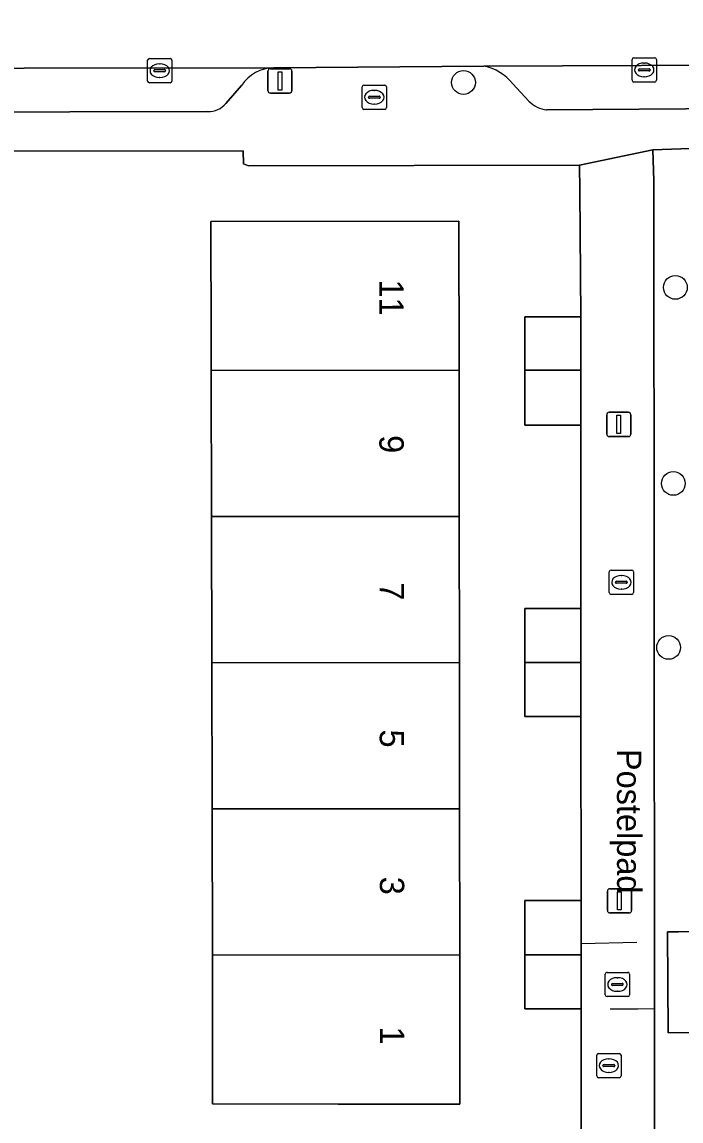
# Model space of a CAD drawing. Extents: x 160732 to 162107, y 387428 to 388479.
# Drawn here: x 161649.34 to 161676.44, y 388034.12 to 388079.35 of the extents above; entities that cross this region are included whole.
import ezdxf

# ---------------------------------------------------------------- set-up
doc = ezdxf.new("R2010")
doc.units = 0
for name, color, linetype in [('IMGEO_Boom', 7, 'Continuous'), ('IMGEO_Brandkraan', 7, 'Continuous'), ('IMGEO_Erf', 7, 'Continuous'), ('IMGEO_Hek', 7, 'Continuous'), ('IMGEO_Kolk', 7, 'Continuous'), ('IMGEO_Lichtmast', 7, 'Continuous'), ('IMGEO_Muur', 7, 'Continuous'), ('IMGEO_Openbare_ruimte_label', 7, 'Continuous'), ('IMGEO_Pand', 7, 'Continuous'), ('IMGEO_Pand_nummerreeks', 7, 'Continuous'), ('IMGEO_Parkeervlak_open', 7, 'Continuous'), ('IMGEO_Rijbaan_lokaal_open', 7, 'Continuous'), ('IMGEO_Rioolput', 7, 'Continuous'), ('IMGEO_Voetpad_open', 7, 'Continuous')]:
    doc.layers.add(name, color=color, linetype=linetype)

msp = doc.modelspace()

# ---------------------------------------------------------------- linework, layer by layer
at = {"layer": 'IMGEO_Boom'}
for centre in [(161667.491, 388076.862), (161676.206, 388068.429), (161676.122, 388060.361), (161675.929, 388053.611)]:
    msp.add_circle(centre, 0.489, dxfattribs=at)
at = {"layer": 'IMGEO_Brandkraan'}
for p, q in [((161672.97, 388035.976), (161672.97, 388036.828)), ((161673.045, 388036.902), (161673.897, 388036.902)), ((161673.971, 388036.828), (161673.971, 388035.976)), ((161673.229, 388036.396), (161673.229, 388036.408)), ((161673.272, 388036.445), (161673.67, 388036.445)), ((161673.458, 388036.682), (161673.483, 388036.682)), ((161673.713, 388036.408), (161673.713, 388036.396)), ((161673.667, 388036.359), (161673.269, 388036.359)), ((161673.481, 388036.122), (161673.456, 388036.122)), ((161673.897, 388035.902), (161673.045, 388035.902))]:
    msp.add_line(p, q, dxfattribs=at)
for points in [[(161672.97, 388035.976), (161672.97, 388036.828)], [(161673.045, 388036.902), (161673.897, 388036.902)], [(161673.971, 388036.828), (161673.971, 388035.976)], [(161673.897, 388035.902), (161673.045, 388035.902)]]:
    msp.add_lwpolyline(points, dxfattribs=at)
for centre, radius, start, end in [((161673.047, 388036.826), 0.0765, 91.552, 178.448), ((161673.047, 388036.826), 0.0765, 91.552, 178.448), ((161673.895, 388036.826), 0.0765, 1.552, 88.448), ((161673.895, 388036.826), 0.0765, 1.552, 88.448), ((161673.269, 388036.405), 0.0403, 85.8775, 175.7526), ((161673.266, 388036.395), 0.0366, 178.938, 274.7102), ((161673.67, 388036.402), 0.043, 264.8664, 352.4533), ((161673.674, 388036.407), 0.0386, 1.7309, 96.639), ((161673.047, 388035.978), 0.0765, 181.552, 268.448), ((161673.047, 388035.978), 0.0765, 181.552, 268.448), ((161673.895, 388035.978), 0.0765, 271.552, 358.448), ((161673.895, 388035.978), 0.0765, 271.552, 358.448)]:
    msp.add_arc(centre, radius, start, end, dxfattribs=at)
for centre, major_axis, ratio, start_param, end_param in [((161673.457, 388036.402), (-0.387, 0.002), 0.722429, 4.712389, 7.853982), ((161673.482, 388036.402), (-0.39, 0.002), 0.717154, 1.570796, 4.712389)]:
    msp.add_ellipse(centre, major_axis=major_axis, ratio=ratio, start_param=start_param, end_param=end_param, dxfattribs=at)
at = {"layer": 'IMGEO_Erf'}
for points in [[(161672.329, 388038.744), (161670.013, 388038.744), (161670.013, 388040.962), (161670.013, 388043.194), (161672.327, 388043.194), (161672.323, 388050.764), (161670.013, 388050.764), (161670.013, 388052.993), (161670.013, 388055.214), (161672.321, 388055.214), (161672.318, 388062.764), (161670.018, 388062.763), (161670.017, 388065.024), (161670.016, 388067.213), (161672.316, 388067.214), (161672.274, 388072.414), (161672.258, 388073.459), (161658.649, 388073.436), (161658.44, 388073.516), (161658.432, 388074.047), (161648.409, 388074.033), (161648.329, 388073.72), (161608.003, 388073.53), (161586.934, 388073.375)], [(161678.363, 388074.194), (161675.284, 388074.093), (161675.32, 388072.817), (161675.344, 388038.739), (161675.369, 388014.979), (161675.377, 388013.605), (161675.381, 388012.829), (161675.874, 388012.804), (161682.499, 388012.463)], [(161648.16, 388027.103), (161652.762, 388026.921), (161652.968, 388032.08), (161654.381, 388032.024), (161655.507, 388031.979), (161655.302, 388026.82), (161660.193, 388026.626), (161664.753, 388026.445), (161664.958, 388031.604), (161666.414, 388031.546), (161667.597, 388031.499), (161667.392, 388026.34), (161672.333, 388026.144), (161672.331, 388033.144), (161672.329, 388038.744)]]:
    msp.add_lwpolyline(points, dxfattribs=at)
for points in [[(161657.141, 388052.979), (161657.13, 388058.994), (161657.119, 388065.009), (161657.117, 388066.183), (161657.105, 388071.136), (161667.303, 388071.16), (161667.31, 388065.021), (161667.317, 388059.006), (161667.324, 388052.99), (161667.33, 388046.974), (161667.337, 388040.959), (161667.344, 388034.821), (161662.345, 388034.822), (161657.175, 388034.823), (161657.164, 388040.948), (161657.153, 388046.963)], [(161687.604, 388037.799), (161675.904, 388037.751), (161675.881, 388041.911), (161676.331, 388041.912), (161687.622, 388041.933)]]:
    msp.add_lwpolyline(points, close=True, dxfattribs=at)
at = {"layer": 'IMGEO_Hek'}
for points in [[(161672.327, 388041.423), (161674.621, 388041.48)], [(161675.344, 388038.739), (161674.657, 388038.731), (161673.522, 388038.719)]]:
    msp.add_lwpolyline(points, dxfattribs=at)
at = {"layer": 'IMGEO_Kolk'}
for p, q in [((161654.5, 388076.922), (161654.5, 388077.774)), ((161654.575, 388077.848), (161655.427, 388077.848)), ((161654.988, 388077.628), (161655.013, 388077.628)), ((161655.501, 388077.774), (161655.501, 388076.922)), ((161674.425, 388076.954), (161674.425, 388077.806)), ((161674.5, 388077.88), (161675.352, 388077.88)), ((161674.913, 388077.66), (161674.938, 388077.66)), ((161675.426, 388077.806), (161675.426, 388076.954)), ((161654.759, 388077.342), (161654.759, 388077.354)), ((161655.197, 388077.305), (161654.799, 388077.305)), ((161654.802, 388077.391), (161655.2, 388077.391)), ((161655.243, 388077.354), (161655.243, 388077.342)), ((161674.684, 388077.374), (161674.684, 388077.386)), ((161675.122, 388077.337), (161674.724, 388077.337)), ((161674.727, 388077.423), (161675.125, 388077.423)), ((161674.936, 388077.1), (161674.911, 388077.1)), ((161675.168, 388077.386), (161675.168, 388077.374)), ((161655.427, 388076.848), (161654.575, 388076.848)), ((161655.011, 388077.068), (161654.986, 388077.068)), ((161675.352, 388076.88), (161674.5, 388076.88)), ((161673.562, 388056.794), (161674.414, 388056.794)), ((161673.487, 388055.868), (161673.487, 388056.72)), ((161673.746, 388056.288), (161673.746, 388056.3)), ((161673.789, 388056.337), (161674.187, 388056.337)), ((161673.975, 388056.574), (161674, 388056.574)), ((161674.23, 388056.3), (161674.23, 388056.288)), ((161674.488, 388056.72), (161674.488, 388055.868)), ((161674.184, 388056.251), (161673.786, 388056.251)), ((161673.998, 388056.014), (161673.973, 388056.014)), ((161674.414, 388055.794), (161673.562, 388055.794)), ((161673.322, 388039.315), (161673.322, 388040.167)), ((161673.397, 388040.241), (161674.249, 388040.241)), ((161673.81, 388040.021), (161673.835, 388040.021)), ((161674.323, 388040.167), (161674.323, 388039.315)), ((161673.581, 388039.735), (161673.581, 388039.747)), ((161674.019, 388039.698), (161673.621, 388039.698)), ((161673.624, 388039.784), (161674.022, 388039.784)), ((161674.065, 388039.747), (161674.065, 388039.735)), ((161674.249, 388039.241), (161673.397, 388039.241)), ((161673.833, 388039.461), (161673.808, 388039.461))]:
    msp.add_line(p, q, dxfattribs=at)
for points in [[(161654.5, 388076.922), (161654.5, 388077.774)], [(161654.575, 388077.848), (161655.427, 388077.848)], [(161655.501, 388077.774), (161655.501, 388076.922)], [(161674.425, 388076.954), (161674.425, 388077.806)], [(161674.5, 388077.88), (161675.352, 388077.88)], [(161675.426, 388077.806), (161675.426, 388076.954)], [(161655.427, 388076.848), (161654.575, 388076.848)], [(161675.352, 388076.88), (161674.5, 388076.88)], [(161673.562, 388056.794), (161674.414, 388056.794)], [(161673.487, 388055.868), (161673.487, 388056.72)], [(161674.488, 388056.72), (161674.488, 388055.868)], [(161674.414, 388055.794), (161673.562, 388055.794)], [(161673.322, 388039.315), (161673.322, 388040.167)], [(161673.397, 388040.241), (161674.249, 388040.241)], [(161674.323, 388040.167), (161674.323, 388039.315)], [(161674.249, 388039.241), (161673.397, 388039.241)]]:
    msp.add_lwpolyline(points, dxfattribs=at)
for centre, radius, start, end in [((161654.577, 388077.772), 0.0765, 91.552, 178.448), ((161654.577, 388077.772), 0.0765, 91.552, 178.448), ((161655.425, 388077.772), 0.0765, 1.552, 88.448), ((161655.425, 388077.772), 0.0765, 1.552, 88.448), ((161674.502, 388077.804), 0.0765, 91.552, 178.448), ((161674.502, 388077.804), 0.0765, 91.552, 178.448), ((161675.35, 388077.804), 0.0765, 1.552, 88.448), ((161675.35, 388077.804), 0.0765, 1.552, 88.448), ((161654.799, 388077.351), 0.0403, 85.8775, 175.7526), ((161654.796, 388077.341), 0.0366, 178.938, 274.7102), ((161655.2, 388077.348), 0.043, 264.8664, 352.4533), ((161655.204, 388077.353), 0.0386, 1.7309, 96.639), ((161674.724, 388077.383), 0.0403, 85.8775, 175.7526), ((161674.721, 388077.373), 0.0366, 178.938, 274.7102), ((161675.125, 388077.38), 0.043, 264.8664, 352.4533), ((161675.129, 388077.385), 0.0386, 1.7309, 96.639), ((161654.577, 388076.924), 0.0765, 181.552, 268.448), ((161654.577, 388076.924), 0.0765, 181.552, 268.448), ((161655.425, 388076.924), 0.0765, 271.552, 358.448), ((161655.425, 388076.924), 0.0765, 271.552, 358.448), ((161674.502, 388076.956), 0.0765, 181.552, 268.448), ((161674.502, 388076.956), 0.0765, 181.552, 268.448), ((161675.35, 388076.956), 0.0765, 271.552, 358.448), ((161675.35, 388076.956), 0.0765, 271.552, 358.448), ((161673.564, 388056.718), 0.0765, 91.552, 178.448), ((161673.564, 388056.718), 0.0765, 91.552, 178.448), ((161674.412, 388056.718), 0.0765, 1.552, 88.448), ((161674.412, 388056.718), 0.0765, 1.552, 88.448), ((161673.786, 388056.297), 0.0403, 85.8775, 175.7526), ((161673.783, 388056.287), 0.0366, 178.938, 274.7102), ((161674.187, 388056.294), 0.043, 264.8664, 352.4533), ((161674.191, 388056.299), 0.0386, 1.7309, 96.639), ((161673.564, 388055.87), 0.0765, 181.552, 268.448), ((161673.564, 388055.87), 0.0765, 181.552, 268.448), ((161674.412, 388055.87), 0.0765, 271.552, 358.448), ((161674.412, 388055.87), 0.0765, 271.552, 358.448), ((161673.399, 388040.165), 0.0765, 91.552, 178.448), ((161673.399, 388040.165), 0.0765, 91.552, 178.448), ((161674.247, 388040.165), 0.0765, 1.552, 88.448), ((161674.247, 388040.165), 0.0765, 1.552, 88.448), ((161673.621, 388039.744), 0.0403, 85.8775, 175.7526), ((161673.618, 388039.734), 0.0366, 178.938, 274.7102), ((161674.022, 388039.741), 0.043, 264.8664, 352.4533), ((161674.026, 388039.746), 0.0386, 1.7309, 96.639), ((161673.399, 388039.317), 0.0765, 181.552, 268.448), ((161673.399, 388039.317), 0.0765, 181.552, 268.448), ((161674.247, 388039.317), 0.0765, 271.552, 358.448), ((161674.247, 388039.317), 0.0765, 271.552, 358.448)]:
    msp.add_arc(centre, radius, start, end, dxfattribs=at)
for centre, major_axis, ratio, start_param, end_param in [((161654.987, 388077.348), (-0.387, 0.002), 0.722429, 4.712389, 7.853982), ((161655.012, 388077.348), (-0.39, 0.002), 0.717154, 1.570796, 4.712389), ((161674.912, 388077.38), (-0.387, 0.002), 0.722429, 4.712389, 7.853982), ((161674.937, 388077.38), (-0.39, 0.002), 0.717154, 1.570796, 4.712389), ((161673.974, 388056.294), (-0.387, 0.002), 0.722429, 4.712389, 7.853982), ((161673.999, 388056.294), (-0.39, 0.002), 0.717154, 1.570796, 4.712389), ((161673.809, 388039.741), (-0.387, 0.002), 0.722429, 4.712389, 7.853982), ((161673.834, 388039.741), (-0.39, 0.002), 0.717154, 1.570796, 4.712389)]:
    msp.add_ellipse(centre, major_axis=major_axis, ratio=ratio, start_param=start_param, end_param=end_param, dxfattribs=at)
at = {"layer": 'IMGEO_Lichtmast'}
for p, q in [((161659.449, 388076.525), (161659.449, 388077.325)), ((161659.449, 388077.325), (161659.449, 388076.525)), ((161659.549, 388077.425), (161660.339, 388077.425)), ((161660.339, 388077.425), (161659.549, 388077.425)), ((161660.439, 388077.325), (161660.439, 388076.525)), ((161660.439, 388076.525), (161660.439, 388077.325)), ((161660.339, 388076.425), (161659.549, 388076.425)), ((161659.549, 388076.425), (161660.339, 388076.425)), ((161673.384, 388062.39), (161673.384, 388063.19)), ((161673.384, 388063.19), (161673.384, 388062.39)), ((161673.484, 388063.29), (161674.274, 388063.29)), ((161674.274, 388063.29), (161673.484, 388063.29)), ((161674.374, 388063.19), (161674.374, 388062.39)), ((161674.374, 388062.39), (161674.374, 388063.19)), ((161674.274, 388062.29), (161673.484, 388062.29)), ((161673.484, 388062.29), (161674.274, 388062.29)), ((161673.513, 388043.683), (161674.303, 388043.683)), ((161674.303, 388043.683), (161673.513, 388043.683)), ((161673.413, 388042.783), (161673.413, 388043.583)), ((161673.413, 388043.583), (161673.413, 388042.783)), ((161674.403, 388043.583), (161674.403, 388042.783)), ((161674.403, 388042.783), (161674.403, 388043.583)), ((161674.303, 388042.683), (161673.513, 388042.683)), ((161673.513, 388042.683), (161674.303, 388042.683))]:
    msp.add_line(p, q, dxfattribs=at)
for points in [[(161659.869, 388077.3), (161660.019, 388077.3), (161660.019, 388076.55), (161659.869, 388076.55), (161659.869, 388077.3)], [(161673.804, 388063.165), (161673.954, 388063.165), (161673.954, 388062.415), (161673.804, 388062.415), (161673.804, 388063.165)], [(161673.833, 388043.558), (161673.983, 388043.558), (161673.983, 388042.808), (161673.833, 388042.808), (161673.833, 388043.558)]]:
    msp.add_lwpolyline(points, dxfattribs=at)
for centre, start, end in [((161659.549, 388077.325), 90, 180), ((161659.549, 388077.325), 90, 180), ((161660.339, 388077.325), 0, 90), ((161660.339, 388077.325), 360, 90), ((161659.549, 388076.525), 180, 270), ((161659.549, 388076.525), 180, 270), ((161660.339, 388076.525), 270, 0), ((161660.339, 388076.525), 270, 0), ((161673.484, 388063.19), 90, 180), ((161673.484, 388063.19), 90, 180), ((161674.274, 388063.19), 0, 90), ((161674.274, 388063.19), 360, 90), ((161673.484, 388062.39), 180, 270), ((161673.484, 388062.39), 180, 270), ((161674.274, 388062.39), 270, 0), ((161674.274, 388062.39), 270, 0), ((161673.513, 388043.583), 90, 180), ((161673.513, 388043.583), 90, 180), ((161674.303, 388043.583), 0, 90), ((161674.303, 388043.583), 360, 90), ((161673.513, 388042.783), 180, 270), ((161673.513, 388042.783), 180, 270), ((161674.303, 388042.783), 270, 0), ((161674.303, 388042.783), 270, 0)]:
    msp.add_arc(centre, 0.1, start, end, dxfattribs=at)
at = {"layer": 'IMGEO_Muur'}
msp.add_lwpolyline([(161648.409, 388074.033), (161658.432, 388074.047)], dxfattribs=at)
at = {"layer": 'IMGEO_Pand'}
for points in [[(161667.31, 388065.021), (161667.303, 388071.16), (161657.105, 388071.136), (161657.117, 388066.183), (161657.119, 388065.009)], [(161670.017, 388065.024), (161672.317, 388065.027), (161672.316, 388067.214), (161670.016, 388067.213)], [(161667.317, 388059.006), (161667.31, 388065.021), (161657.119, 388065.009), (161657.13, 388058.994)], [(161672.317, 388065.027), (161670.017, 388065.024), (161670.018, 388062.763), (161672.318, 388062.764)], [(161667.324, 388052.99), (161667.317, 388059.006), (161657.13, 388058.994), (161657.141, 388052.979)], [(161672.321, 388055.214), (161670.013, 388055.214), (161670.013, 388052.993), (161672.322, 388052.995)], [(161657.141, 388052.979), (161657.153, 388046.963), (161667.33, 388046.974), (161667.324, 388052.99)], [(161670.013, 388050.764), (161672.323, 388050.764), (161672.322, 388052.995), (161670.013, 388052.993)], [(161667.337, 388040.959), (161667.33, 388046.974), (161657.153, 388046.963), (161657.164, 388040.948)], [(161672.327, 388043.194), (161670.013, 388043.194), (161670.013, 388040.962), (161672.328, 388040.964), (161672.327, 388041.423)], [(161675.881, 388041.911), (161675.904, 388037.751), (161687.604, 388037.799), (161687.622, 388041.933), (161676.331, 388041.912)], [(161657.164, 388040.948), (161657.175, 388034.823), (161662.345, 388034.822), (161667.344, 388034.821), (161667.337, 388040.959)], [(161672.328, 388040.964), (161670.013, 388040.962), (161670.013, 388038.744), (161672.329, 388038.744)]]:
    msp.add_lwpolyline(points, close=True, dxfattribs=at)
at = {"layer": 'IMGEO_Parkeervlak_open'}
for points in [[(161681.287, 388077.594), (161668.334, 388077.537)], [(161659.69, 388077.461), (161608.36, 388077.398)], [(161657.719, 388076.001), (161658.366, 388076.742)], [(161669.518, 388076.807), (161670.181, 388076.09)], [(161670.913, 388075.73), (161678.539, 388075.787)], [(161611.545, 388075.556), (161656.977, 388075.67)]]:
    msp.add_lwpolyline(points, dxfattribs=at)
for centre, radius, start, end in [((161667.942, 388075.576), 1.999, 37.9869, 78.7009), ((161659.707, 388075.851), 1.611, 90.6174, 146.3911), ((161657.02, 388076.571), 0.902, 267.2596, 320.8229), ((161671.091, 388077.016), 1.298, 225.499, 262.1248)]:
    msp.add_arc(centre, radius, start, end, dxfattribs=at)
at = {"layer": 'IMGEO_Rijbaan_lokaal_open'}
msp.add_lwpolyline([(161570.578, 388082.304), (161570.607, 388077.292), (161579.577, 388077.312), (161607.425, 388077.357), (161608.36, 388077.398), (161659.69, 388077.461), (161668.334, 388077.537), (161681.287, 388077.594), (161681.749, 388077.608), (161695.991, 388077.637), (161731.898, 388077.716), (161733.124, 388077.725), (161738.954, 388077.766), (161743.066, 388077.72), (161760.02, 388077.753), (161762.072, 388077.759), (161773.657, 388077.808), (161774.967, 388077.816), (161774.945, 388082.793)], dxfattribs=at)
at = {"layer": 'IMGEO_Rioolput'}
for p, q in [((161663.324, 388075.829), (161663.324, 388076.681)), ((161663.399, 388076.755), (161664.251, 388076.755)), ((161664.325, 388076.681), (161664.325, 388075.829)), ((161663.583, 388076.249), (161663.583, 388076.261)), ((161664.021, 388076.212), (161663.623, 388076.212)), ((161663.626, 388076.298), (161664.024, 388076.298)), ((161663.812, 388076.535), (161663.837, 388076.535)), ((161664.067, 388076.261), (161664.067, 388076.249)), ((161664.251, 388075.755), (161663.399, 388075.755)), ((161663.835, 388075.975), (161663.81, 388075.975))]:
    msp.add_line(p, q, dxfattribs=at)
for points in [[(161663.324, 388075.829), (161663.324, 388076.681)], [(161663.399, 388076.755), (161664.251, 388076.755)], [(161664.325, 388076.681), (161664.325, 388075.829)], [(161664.251, 388075.755), (161663.399, 388075.755)]]:
    msp.add_lwpolyline(points, dxfattribs=at)
for centre, radius, start, end in [((161663.401, 388076.679), 0.0765, 91.552, 178.448), ((161663.401, 388076.679), 0.0765, 91.552, 178.448), ((161664.249, 388076.679), 0.0765, 1.552, 88.448), ((161664.249, 388076.679), 0.0765, 1.552, 88.448), ((161663.623, 388076.258), 0.0403, 85.8775, 175.7526), ((161663.62, 388076.248), 0.0366, 178.938, 274.7102), ((161664.024, 388076.255), 0.043, 264.8664, 352.4533), ((161664.028, 388076.26), 0.0386, 1.7309, 96.639), ((161663.401, 388075.831), 0.0765, 181.552, 268.448), ((161663.401, 388075.831), 0.0765, 181.552, 268.448), ((161664.249, 388075.831), 0.0765, 271.552, 358.448), ((161664.249, 388075.831), 0.0765, 271.552, 358.448)]:
    msp.add_arc(centre, radius, start, end, dxfattribs=at)
for centre, major_axis, ratio, start_param, end_param in [((161663.811, 388076.255), (-0.387, 0.002), 0.722429, 4.712389, 7.853982), ((161663.836, 388076.255), (-0.39, 0.002), 0.717154, 1.570796, 4.712389)]:
    msp.add_ellipse(centre, major_axis=major_axis, ratio=ratio, start_param=start_param, end_param=end_param, dxfattribs=at)
at = {"layer": 'IMGEO_Voetpad_open'}
for points in [[(161668.334, 388077.537), (161659.69, 388077.461)], [(161658.366, 388076.742), (161657.719, 388076.001)], [(161670.181, 388076.09), (161669.518, 388076.807)], [(161564.821, 388075.398), (161569.991, 388073.544), (161577.878, 388073.515), (161586.934, 388073.375), (161608.003, 388073.53), (161648.329, 388073.72), (161648.409, 388074.033), (161658.432, 388074.047), (161658.44, 388073.516), (161658.649, 388073.436), (161672.258, 388073.459), (161675.284, 388074.093), (161678.363, 388074.194), (161698.727, 388074.065), (161698.776, 388074.065), (161745.148, 388074.273), (161746.885, 388074.281), (161771.267, 388074.321), (161774.279, 388074.321), (161781.058, 388075.982)], [(161678.539, 388075.787), (161670.913, 388075.73)], [(161656.977, 388075.67), (161611.545, 388075.556)]]:
    msp.add_lwpolyline(points, dxfattribs=at)
msp.add_lwpolyline([(161675.344, 388038.739), (161675.32, 388072.817), (161675.284, 388074.093), (161672.258, 388073.459), (161672.274, 388072.414), (161672.316, 388067.214), (161672.317, 388065.027), (161672.318, 388062.764), (161672.321, 388055.214), (161672.322, 388052.995), (161672.323, 388050.764), (161672.327, 388043.194), (161672.327, 388041.423), (161672.328, 388040.964), (161672.329, 388038.744), (161672.331, 388033.144), (161672.333, 388026.144), (161672.329, 388026.039), (161671.947, 388015.968), (161672.333, 388015.948), (161672.333, 388013.748), (161675.381, 388012.829), (161675.377, 388013.605), (161675.369, 388014.979)], close=True, dxfattribs=at)
for centre, radius, start, end in [((161667.942, 388075.576), 1.999, 37.9869, 78.7009), ((161659.707, 388075.851), 1.611, 90.6174, 146.3911), ((161657.02, 388076.571), 0.902, 267.2596, 320.8229), ((161671.091, 388077.016), 1.298, 225.499, 262.1248)]:
    msp.add_arc(centre, radius, start, end, dxfattribs=at)

# ---------------------------------------------------------------- texts
at = {"layer": 'IMGEO_Openbare_ruimte_label'}
msp.add_text('Postelpad', height=1, rotation=270.0573, dxfattribs=at).set_placement((161673.804, 388049.434))
at = {"layer": 'IMGEO_Pand_nummerreeks'}
for s, p in [('11', (161664.026, 388068.749)), ('9', (161664.033, 388062.347)), ('7', (161664.04, 388056.29)), ('5', (161664.047, 388050.234)), ('3', (161664.054, 388044.177)), ('1', (161664.061, 388038.007))]:
    msp.add_text(s, height=1, rotation=270.0646, dxfattribs=at).set_placement(p)

doc.saveas('drawing.dxf')
